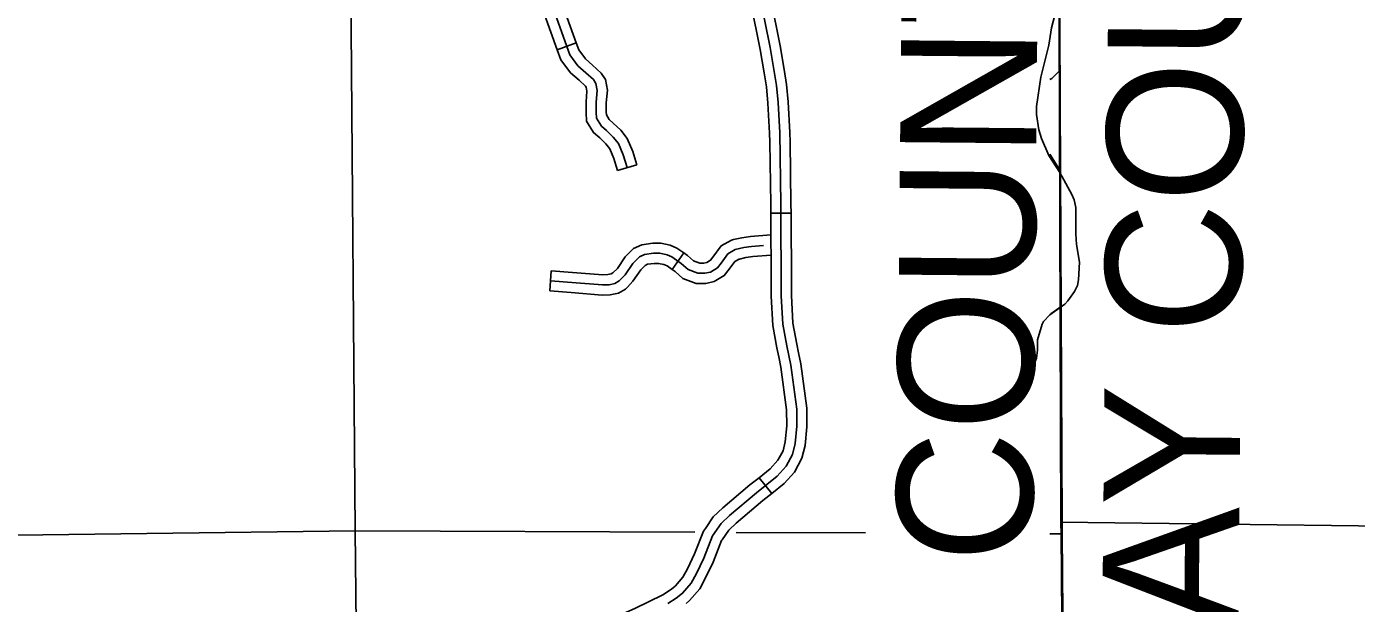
# Model space of a CAD drawing. Extents: x 1373862 to 1376999, y 1168398 to 1170455.
# Drawn here: x 1375410.3 to 1375607.7, y 1168889.3 to 1168974.9 of the extents above; entities that cross this region are included whole.
import ezdxf

# ---------------------------------------------------------------- set-up
doc = ezdxf.new("R2010")
doc.units = 0
for name, color, linetype in [('Level 2', 7, 'Continuous'), ('Level 31', 7, 'Continuous'), ('Level 35', 7, 'Continuous'), ('Level 45', 7, 'Continuous'), ('Level 5', 7, 'Continuous'), ('R_Draft', 7, 'Continuous')]:
    doc.layers.add(name, color=color, linetype=linetype)

msp = doc.modelspace()

# ---------------------------------------------------------------- linework, layer by layer
at = {"layer": 'Level 2'}
for points in [[(1375563.36, 1169024.08), (1375563.52, 1169007.31), (1375563.5, 1169005.65), (1375563.88, 1168901.23), (1375563.92, 1168899.67), (1375564.74, 1168794.19)], [(1375563.47, 1169021.23), (1375563.7, 1169007.47), (1375563.58, 1169005.79), (1375564.05, 1168901.21), (1375564.05, 1168899.64), (1375564.95, 1168794.26)]]:
    msp.add_lwpolyline(points, dxfattribs=at)
at = {"layer": 'Level 31'}
for p, q in [((1375523.8, 1168947.22), (1375520.8, 1168947.2)), ((1375520.94, 1168905.64), (1375519.05, 1168907.97))]:
    msp.add_line(p, q, dxfattribs=at)
for points in [[(1375505.49, 1168889.31), (1375506.77, 1168890.09), (1375507.69, 1168890.84), (1375509, 1168892.35), (1375509.76, 1168893.77), (1375510.84, 1168896.06), (1375512.15, 1168899.35), (1375513.41, 1168901.19), (1375514.69, 1168902.36), (1375518.67, 1168905.73), (1375521.74, 1168908.22), (1375523.07, 1168909.69), (1375524.02, 1168911.41), (1375524.43, 1168913.02), (1375524.66, 1168915.59), (1375524.64, 1168918.15), (1375523.77, 1168924.64), (1375523.19, 1168927.51), (1375522.57, 1168930.73), (1375522.36, 1168934.94), (1375522.29, 1168948.54), (1375522.13, 1168959.11), (1375521.88, 1168963.61), (1375521.65, 1168966.12), (1375520.7, 1168971.77), (1375517.66, 1168986.97)], [(1375519.81, 1168968.03), (1375519.23, 1168971.5), (1375517.85, 1168978.36)], [(1375522.77, 1168968.53), (1375522.18, 1168972.04), (1375520.79, 1168978.95)], [(1375522.77, 1168968.53), (1375523.14, 1168966.31), (1375523.37, 1168963.72), (1375523.63, 1168959.16), (1375523.65, 1168957.79)], [(1375520.65, 1168957.75), (1375520.63, 1168959.05), (1375520.38, 1168963.5), (1375520.17, 1168965.93), (1375519.81, 1168968.03)], [(1375520.8, 1168947.2), (1375520.79, 1168948.53), (1375520.65, 1168957.75)], [(1375523.65, 1168957.79), (1375523.79, 1168948.56), (1375523.8, 1168947.22)], [(1375520.85, 1168936.64), (1375520.8, 1168947.2)], [(1375523.85, 1168936.66), (1375523.8, 1168947.22)], [(1375521.99, 1168925.88), (1375521.71, 1168927.22), (1375521.08, 1168930.55), (1375520.86, 1168934.9), (1375520.85, 1168936.64)], [(1375524.93, 1168926.48), (1375524.66, 1168927.8), (1375524.07, 1168930.91), (1375523.86, 1168934.98), (1375523.85, 1168936.66)], [(1375523.16, 1168915.69), (1375523.14, 1168918.05), (1375522.29, 1168924.39), (1375521.99, 1168925.88)], [(1375524.93, 1168926.48), (1375525.25, 1168924.88), (1375526.13, 1168918.26), (1375526.16, 1168915.73)], [(1375519.05, 1168907.97), (1375520.71, 1168909.31), (1375521.85, 1168910.57), (1375522.62, 1168911.96), (1375522.95, 1168913.27), (1375523.16, 1168915.65), (1375523.16, 1168915.69)], [(1375526.16, 1168915.73), (1375526.16, 1168915.53), (1375525.92, 1168912.76), (1375525.43, 1168910.85), (1375524.3, 1168908.81), (1375522.77, 1168907.13), (1375520.94, 1168905.64)], [(1375511.1, 1168900.46), (1375512.26, 1168902.18), (1375513.7, 1168903.48), (1375517.71, 1168906.89), (1375519.05, 1168907.97)], [(1375513.57, 1168898.77), (1375514.55, 1168900.2), (1375515.68, 1168901.23), (1375519.63, 1168904.58), (1375520.94, 1168905.64)], [(1375506.31, 1168891.65), (1375506.64, 1168891.92), (1375507.76, 1168893.2), (1375508.41, 1168894.44), (1375509.47, 1168896.66), (1375510.82, 1168900.05), (1375511.1, 1168900.46)], [(1375508.21, 1168889.33), (1375508.74, 1168889.76), (1375510.25, 1168891.49), (1375511.1, 1168893.1), (1375512.22, 1168895.46), (1375513.48, 1168898.64), (1375513.57, 1168898.77)], [(1375497.27, 1168887.11), (1375500.6, 1168888.55), (1375504.77, 1168890.62), (1375505.9, 1168891.32), (1375506.31, 1168891.65)]]:
    msp.add_lwpolyline(points, dxfattribs=at)
at = {"layer": 'Level 35'}
for points in [[(1375563.6, 1168978.55), (1375563.27, 1168977.69), (1375562.48, 1168974.72), (1375562.07, 1168972.11), (1375560.88, 1168967.39), (1375560.24, 1168963.01), (1375560.24, 1168961.83), (1375560.6, 1168959.57), (1375560.97, 1168958.27), (1375562.08, 1168955.78), (1375563.69, 1168953.25)], [(1375563.75, 1168968.43), (1375562.52, 1168967.17), (1375562.23, 1168967.04)], [(1375562.23, 1168955.94), (1375563.82, 1168953.45)], [(1375563.69, 1168953.25), (1375565.51, 1168949.96), (1375565.86, 1168949.17), (1375566.07, 1168948.07), (1375566.09, 1168944.12), (1375566.19, 1168942.56), (1375566.64, 1168939.92), (1375566.49, 1168937.33), (1375566.32, 1168936.47), (1375565.9, 1168935.58), (1375564.92, 1168934.19), (1375564.44, 1168933.7), (1375563.77, 1168933.21)], [(1375563.77, 1168933.21), (1375562.23, 1168932.11), (1375561.28, 1168931.16), (1375561.07, 1168930.72), (1375560.41, 1168928.41), (1375560.39, 1168926.88), (1375560.24, 1168925.7), (1375559.89, 1168924.85), (1375559.45, 1168924.19), (1375555.47, 1168919.94), (1375554.03, 1168918.24), (1375553.4, 1168917.15)], [(1375563.91, 1168933.37), (1375562.38, 1168932.28), (1375562.23, 1168932.14)]]:
    msp.add_lwpolyline(points, dxfattribs=at)
at = {"layer": 'Level 45'}
for p, q in [((1375491.91, 1168972.46), (1375489.09, 1168971.45)), ((1375500.9, 1168954.39), (1375498.03, 1168953.53)), ((1375506.16, 1168938.86), (1375507.87, 1168941.32)), ((1375487.98, 1168935.67), (1375488.2, 1168938.66))]:
    msp.add_line(p, q, dxfattribs=at)
for points in [[(1375489.09, 1168971.45), (1375486.02, 1168980.06), (1375486.09, 1168981.51), (1375486.32, 1168982.36)], [(1375499.46, 1168953.96), (1375498.9, 1168955.85), (1375498.19, 1168957.53), (1375497.42, 1168958.5), (1375496.4, 1168959.47), (1375495.64, 1168960.13), (1375494.93, 1168961.31), (1375494.87, 1168962.17), (1375494.87, 1168963.65), (1375495.03, 1168965.39), (1375494.82, 1168966.46), (1375494.47, 1168967.02), (1375493.34, 1168968.04), (1375492.17, 1168969.06), (1375490.95, 1168970.69), (1375487.53, 1168980.28)], [(1375491.91, 1168972.46), (1375489.05, 1168980.5), (1375489.07, 1168981.04), (1375489.22, 1168981.6)], [(1375496.37, 1168963.04), (1375496.37, 1168963.59), (1375496.54, 1168965.46), (1375496.24, 1168967.02), (1375495.62, 1168967.99), (1375494.34, 1168969.16), (1375493.28, 1168970.09), (1375492.29, 1168971.41), (1375491.91, 1168972.46)], [(1375493.37, 1168963.04), (1375493.37, 1168963.72), (1375493.51, 1168965.31), (1375493.4, 1168965.89), (1375493.31, 1168966.04), (1375492.35, 1168966.92), (1375491.07, 1168968.03), (1375489.61, 1168969.97), (1375489.09, 1168971.45)], [(1375498.03, 1168953.53), (1375497.49, 1168955.34), (1375496.89, 1168956.76), (1375496.31, 1168957.49), (1375495.4, 1168958.36), (1375494.48, 1168959.15), (1375493.45, 1168960.84), (1375493.37, 1168962.13), (1375493.37, 1168963.04)], [(1375500.9, 1168954.39), (1375500.32, 1168956.36), (1375499.49, 1168958.3), (1375498.53, 1168959.51), (1375497.41, 1168960.58), (1375496.8, 1168961.11), (1375496.4, 1168961.77), (1375496.37, 1168962.22), (1375496.37, 1168963.04)], [(1375497.37, 1168938.37), (1375498.02, 1168939.02), (1375499.16, 1168940.71), (1375500.42, 1168941.96), (1375501.65, 1168942.53), (1375503.3, 1168942.76), (1375504.47, 1168942.76), (1375505.85, 1168942.45), (1375506.84, 1168942.04), (1375507.87, 1168941.32)], [(1375507.87, 1168941.32), (1375508.43, 1168940.93), (1375509.32, 1168940.15), (1375510.25, 1168939.8), (1375510.84, 1168939.8), (1375511.3, 1168939.9), (1375511.85, 1168940.22), (1375512.21, 1168940.7), (1375513.43, 1168942.35), (1375514.98, 1168943.21), (1375515.27, 1168943.28)], [(1375515.27, 1168943.28), (1375516.51, 1168943.57), (1375517.77, 1168943.77), (1375520.82, 1168943.98)], [(1375488.09, 1168937.17), (1375491.26, 1168936.92), (1375495.81, 1168936.56), (1375496.78, 1168936.59), (1375497.65, 1168936.77), (1375498.27, 1168937.15), (1375499.18, 1168938.06), (1375500.32, 1168939.75), (1375501.29, 1168940.71), (1375502.07, 1168941.08), (1375503.4, 1168941.26), (1375504.31, 1168941.26), (1375505.39, 1168941.01), (1375506.12, 1168940.71), (1375507.5, 1168939.75), (1375508.53, 1168938.84), (1375509.98, 1168938.3), (1375511, 1168938.3), (1375511.85, 1168938.48), (1375512.87, 1168939.08), (1375513.42, 1168939.81), (1375514.44, 1168941.2), (1375515.53, 1168941.8), (1375516.8, 1168942.1), (1375517.94, 1168942.28), (1375519.72, 1168942.4)], [(1375515.97, 1168940.36), (1375517.09, 1168940.63), (1375518.11, 1168940.79), (1375520.83, 1168940.98)], [(1375488.2, 1168938.66), (1375491.37, 1168938.42), (1375495.85, 1168938.06), (1375496.6, 1168938.09), (1375497.1, 1168938.19), (1375497.34, 1168938.34), (1375497.37, 1168938.37)], [(1375499.5, 1168936.25), (1375500.34, 1168937.1), (1375501.49, 1168938.79), (1375502.16, 1168939.46), (1375502.5, 1168939.62), (1375503.5, 1168939.76), (1375504.14, 1168939.76), (1375504.94, 1168939.58), (1375505.39, 1168939.39), (1375506.16, 1168938.86)], [(1375506.16, 1168938.86), (1375506.58, 1168938.57), (1375507.74, 1168937.53), (1375509.71, 1168936.8), (1375511.16, 1168936.8), (1375512.4, 1168937.06), (1375513.89, 1168937.94), (1375514.62, 1168938.91), (1375515.46, 1168940.04), (1375516.08, 1168940.39), (1375515.97, 1168940.36)], [(1375487.98, 1168935.67), (1375491.14, 1168935.43), (1375495.78, 1168935.06), (1375496.96, 1168935.1), (1375498.21, 1168935.36), (1375499.21, 1168935.96), (1375499.5, 1168936.25)]]:
    msp.add_lwpolyline(points, dxfattribs=at)
at = {"layer": 'Level 5'}
for points in [[(1375458.43, 1168980.84), (1375459.11, 1168900.08)], [(1375563.88, 1168901.4), (1375636.17, 1168900.48)], [(1375459.11, 1168900.08), (1375354.74, 1168898.74)], [(1375459.11, 1168900.08), (1375459.65, 1168849.15)], [(1375509.53, 1168899.87), (1375459.11, 1168900.08)], [(1375534.85, 1168899.77), (1375515.65, 1168899.85)], [(1375564.05, 1168899.64), (1375562.23, 1168899.65)]]:
    msp.add_lwpolyline(points, dxfattribs=at)

# ---------------------------------------------------------------- texts
at = {"layer": 'R_Draft'}
for s, p in [('CONWAY COUNTY', (1375589.41, 1168800.01)), ('POPE COUNTY', (1375558.84, 1168812.65))]:
    msp.add_text(s, height=20.2145, rotation=89.4588, dxfattribs=at).set_placement(p)

doc.saveas('drawing.dxf')
